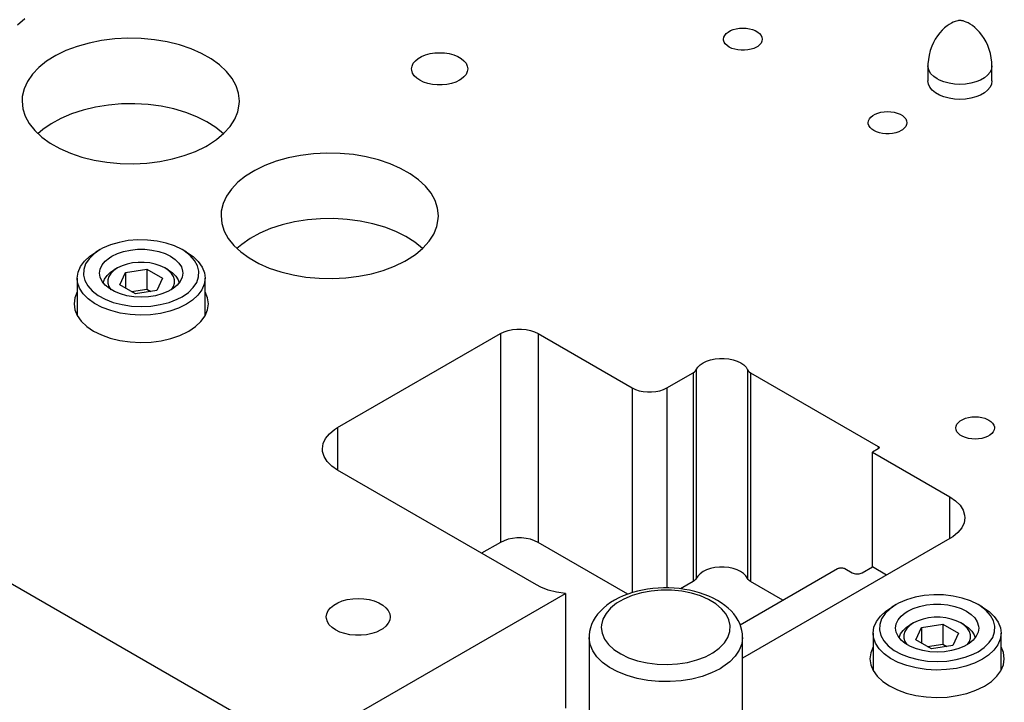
# Model space of a CAD drawing. Header units: inches. Extents: x 3 to 289, y 4 to 291.
# Tile 533 of 634: x 135.69 to 140.5, y 274.11 to 277.45. Entities that reach past the tile are written whole.
import ezdxf

# ---------------------------------------------------------------- set-up
doc = ezdxf.new("R2010")
doc.units = ezdxf.units.IN
doc.header["$LTSCALE"] = 0.5
doc.header["$MEASUREMENT"] = 0
doc.layers.add('STR_INS', color=8, linetype='Continuous')

msp = doc.modelspace()

# ---------------------------------------------------------------- linework, layer by layer
at = {"layer": 'STR_INS', "color": 190, "linetype": 'Continuous'}
for p, q in [((135.6742, 277.4227), (135.711, 277.4537)), ((139.1465, 277.3871), (139.1581, 277.3938)), ((139.1581, 277.3938), (139.1716, 277.3993)), ((139.1716, 277.3993), (139.1865, 277.4033)), ((139.1865, 277.4033), (139.2025, 277.4058)), ((139.2025, 277.4058), (139.2189, 277.4066)), ((139.2189, 277.4066), (139.2353, 277.4058)), ((139.2353, 277.4058), (139.2512, 277.4033)), ((139.2512, 277.4033), (139.2661, 277.3993)), ((139.2661, 277.3993), (139.2796, 277.3938)), ((139.2796, 277.3938), (139.2913, 277.3871)), ((136.0858, 277.3453), (136.0243, 277.3331)), ((136.1496, 277.3531), (136.0858, 277.3453)), ((136.2145, 277.3564), (136.1496, 277.3531)), ((136.2796, 277.355), (136.2145, 277.3564)), ((136.3439, 277.3491), (136.2796, 277.355)), ((136.4065, 277.3386), (136.3439, 277.3491)), ((139.1244, 277.352), (139.1258, 277.3615)), ((139.1247, 277.3473), (139.1244, 277.352)), ((139.1276, 277.3379), (139.1247, 277.3473)), ((139.1258, 277.3615), (139.1301, 277.3707)), ((139.1301, 277.3707), (139.137, 277.3793)), ((139.137, 277.3793), (139.1465, 277.3871)), ((139.2913, 277.3871), (139.3007, 277.3793)), ((139.3007, 277.3793), (139.3077, 277.3707)), ((139.3077, 277.3707), (139.3119, 277.3615)), ((139.3119, 277.3615), (139.3134, 277.352)), ((139.3134, 277.352), (139.3119, 277.3425)), ((135.9111, 277.296), (135.8613, 277.2718)), ((135.9657, 277.3166), (135.9111, 277.296)), ((136.0243, 277.3331), (135.9657, 277.3166)), ((136.4664, 277.3238), (136.4065, 277.3386)), ((136.5227, 277.3049), (136.4664, 277.3238)), ((136.5745, 277.2821), (136.5227, 277.3049)), ((139.1332, 277.329), (139.1276, 277.3379)), ((139.1415, 277.3207), (139.1332, 277.329)), ((139.152, 277.3134), (139.1415, 277.3207)), ((139.1647, 277.3073), (139.152, 277.3134)), ((139.1789, 277.3026), (139.1647, 277.3073)), ((139.1944, 277.2993), (139.1789, 277.3026)), ((139.2106, 277.2977), (139.1944, 277.2993)), ((139.2271, 277.2977), (139.2106, 277.2977)), ((139.2433, 277.2993), (139.2271, 277.2977)), ((139.2588, 277.3026), (139.2433, 277.2993)), ((139.2731, 277.3073), (139.2588, 277.3026)), ((139.2857, 277.3134), (139.2731, 277.3073)), ((139.2913, 277.317), (139.2857, 277.3134)), ((139.3007, 277.3247), (139.2913, 277.317)), ((139.3077, 277.3334), (139.3007, 277.3247)), ((139.3119, 277.3425), (139.3077, 277.3334)), ((135.8613, 277.2718), (135.817, 277.2442)), ((136.6212, 277.2559), (136.5745, 277.2821)), ((136.6619, 277.2265), (136.6212, 277.2559)), ((137.6087, 277.2341), (137.6188, 277.2466)), ((137.6188, 277.2466), (137.6325, 277.2579)), ((137.6325, 277.2579), (137.6494, 277.2677)), ((137.6494, 277.2677), (137.669, 277.2756)), ((137.669, 277.2756), (137.6906, 277.2814)), ((137.6906, 277.2814), (137.7137, 277.285)), ((137.7137, 277.285), (137.7375, 277.2862)), ((137.7375, 277.2862), (137.7613, 277.285)), ((137.7613, 277.285), (137.7843, 277.2814)), ((137.7843, 277.2814), (137.806, 277.2756)), ((137.806, 277.2756), (137.8255, 277.2677)), ((137.8255, 277.2677), (137.8424, 277.2579)), ((137.8424, 277.2579), (137.8561, 277.2466)), ((137.8561, 277.2466), (137.8662, 277.2341)), ((135.7789, 277.2137), (135.7476, 277.1807)), ((135.817, 277.2442), (135.7789, 277.2137)), ((136.6961, 277.1945), (136.6619, 277.2265)), ((137.6005, 277.2071), (137.6026, 277.2208)), ((137.601, 277.2002), (137.6005, 277.2071)), ((137.6051, 277.1866), (137.601, 277.2002)), ((137.6026, 277.2208), (137.6087, 277.2341)), ((137.8662, 277.2341), (137.8724, 277.2208)), ((137.8724, 277.2208), (137.8745, 277.2071)), ((137.8745, 277.2071), (137.8724, 277.1934)), ((135.7476, 277.1807), (135.7234, 277.1458)), ((136.7232, 277.1603), (136.6961, 277.1945)), ((136.7429, 277.1244), (136.7232, 277.1603)), ((137.6133, 277.1737), (137.6051, 277.1866)), ((137.6253, 277.1617), (137.6133, 277.1737)), ((137.6406, 277.1512), (137.6253, 277.1617)), ((137.6589, 277.1423), (137.6406, 277.1512)), ((137.8343, 277.1512), (137.8161, 277.1423)), ((137.8424, 277.1563), (137.8343, 277.1512)), ((137.8561, 277.1675), (137.8424, 277.1563)), ((137.8662, 277.18), (137.8561, 277.1675)), ((137.8724, 277.1934), (137.8662, 277.18)), ((135.7069, 277.1094), (135.6982, 277.0721)), ((135.7234, 277.1458), (135.7069, 277.1094)), ((136.7548, 277.0875), (136.7429, 277.1244)), ((137.6796, 277.1354), (137.6589, 277.1423)), ((137.702, 277.1307), (137.6796, 277.1354)), ((137.7255, 277.1283), (137.702, 277.1307)), ((137.7494, 277.1283), (137.7255, 277.1283)), ((137.7729, 277.1307), (137.7494, 277.1283)), ((137.7954, 277.1354), (137.7729, 277.1307)), ((137.8161, 277.1423), (137.7954, 277.1354)), ((140.1256, 277.1322), (140.1233, 277.1479)), ((140.1327, 277.117), (140.1256, 277.1322)), ((140.1442, 277.1028), (140.1327, 277.117)), ((140.1598, 277.0899), (140.1442, 277.1028)), ((140.4148, 277.1028), (140.3992, 277.0899)), ((140.4264, 277.117), (140.4148, 277.1028)), ((140.4334, 277.1322), (140.4264, 277.117)), ((140.4358, 277.1479), (140.4334, 277.1322)), ((135.6982, 277.0721), (135.6968, 277.0499)), ((136.7588, 277.0499), (136.7548, 277.0875)), ((140.1791, 277.0788), (140.1598, 277.0899)), ((140.2014, 277.0698), (140.1791, 277.0788)), ((140.2261, 277.0631), (140.2014, 277.0698)), ((140.2524, 277.0591), (140.2261, 277.0631)), ((140.2795, 277.0577), (140.2524, 277.0591)), ((140.3067, 277.0591), (140.2795, 277.0577)), ((140.333, 277.0631), (140.3067, 277.0591)), ((140.3576, 277.0698), (140.333, 277.0631)), ((140.38, 277.0788), (140.3576, 277.0698)), ((140.3992, 277.0899), (140.38, 277.0788)), ((135.6968, 277.0499), (135.7008, 277.0124)), ((135.7008, 277.0124), (135.7127, 276.9754)), ((136.0563, 277.02), (135.9961, 277.0057)), ((136.1192, 277.0299), (136.0563, 277.02)), ((136.1836, 277.0354), (136.1192, 277.0299)), ((136.2488, 277.0362), (136.1836, 277.0354)), ((136.3136, 277.0324), (136.2488, 277.0362)), ((136.3771, 277.0241), (136.3136, 277.0324)), ((136.4384, 277.0113), (136.3771, 277.0241)), ((136.4965, 276.9943), (136.4384, 277.0113)), ((136.751, 276.9976), (136.7582, 277.035)), ((136.7582, 277.035), (136.7588, 277.0499)), ((135.7127, 276.9754), (135.7324, 276.9395)), ((135.8869, 276.9649), (135.8396, 276.939)), ((135.9393, 276.9872), (135.8869, 276.9649)), ((135.9961, 277.0057), (135.9393, 276.9872)), ((136.5505, 276.9733), (136.4965, 276.9943)), ((136.5998, 276.9486), (136.5505, 276.9733)), ((136.7133, 276.9257), (136.736, 276.961)), ((136.736, 276.961), (136.751, 276.9976)), ((139.8329, 276.9533), (139.8372, 276.9624)), ((139.8372, 276.9624), (139.8441, 276.9711)), ((139.8441, 276.9711), (139.8536, 276.9788)), ((139.8536, 276.9788), (139.8652, 276.9856)), ((139.8652, 276.9856), (139.8787, 276.991)), ((139.8787, 276.991), (139.8936, 276.995)), ((139.8936, 276.995), (139.9096, 276.9975)), ((139.9096, 276.9975), (139.926, 276.9983)), ((139.926, 276.9983), (139.9424, 276.9975)), ((139.9424, 276.9975), (139.9583, 276.995)), ((139.9583, 276.995), (139.9732, 276.991)), ((139.9732, 276.991), (139.9867, 276.9856)), ((139.9867, 276.9856), (139.9984, 276.9788)), ((139.9984, 276.9788), (140.0078, 276.9711)), ((140.0078, 276.9711), (140.0148, 276.9624)), ((140.0148, 276.9624), (140.019, 276.9533)), ((135.7324, 276.9395), (135.7595, 276.9054)), ((135.7982, 276.91), (135.7749, 276.8899)), ((135.8396, 276.939), (135.7982, 276.91)), ((136.6434, 276.9207), (136.5998, 276.9486)), ((136.6807, 276.8899), (136.6434, 276.9207)), ((136.6833, 276.8923), (136.7133, 276.9257)), ((139.8315, 276.9438), (139.8329, 276.9533)), ((139.8318, 276.939), (139.8315, 276.9438)), ((139.8347, 276.9297), (139.8318, 276.939)), ((139.8403, 276.9207), (139.8347, 276.9297)), ((139.8486, 276.9125), (139.8403, 276.9207)), ((139.8591, 276.9052), (139.8486, 276.9125)), ((140.0078, 276.9165), (139.9984, 276.9087)), ((140.0148, 276.9251), (140.0078, 276.9165)), ((140.019, 276.9343), (140.0148, 276.9251)), ((140.019, 276.9533), (140.0205, 276.9438)), ((140.0205, 276.9438), (140.019, 276.9343)), ((135.7595, 276.9054), (135.7937, 276.8733)), ((135.7937, 276.8733), (135.8345, 276.844)), ((136.6464, 276.8613), (136.6833, 276.8923)), ((139.8718, 276.8991), (139.8591, 276.9052)), ((139.886, 276.8943), (139.8718, 276.8991)), ((139.9015, 276.8911), (139.886, 276.8943)), ((139.9177, 276.8894), (139.9015, 276.8911)), ((139.9342, 276.8894), (139.9177, 276.8894)), ((139.9504, 276.8911), (139.9342, 276.8894)), ((139.9659, 276.8943), (139.9504, 276.8911)), ((139.9802, 276.8991), (139.9659, 276.8943)), ((139.9928, 276.9052), (139.9802, 276.8991)), ((139.9984, 276.9087), (139.9928, 276.9052)), ((135.8345, 276.844), (135.8811, 276.8177)), ((135.8811, 276.8177), (135.933, 276.795)), ((136.5445, 276.8038), (136.5943, 276.8281)), ((136.5943, 276.8281), (136.6033, 276.8331)), ((136.6033, 276.8331), (136.6464, 276.8613)), ((135.933, 276.795), (135.9892, 276.776)), ((135.9892, 276.776), (136.0491, 276.7612)), ((136.3698, 276.7545), (136.4314, 276.7668)), ((136.4314, 276.7668), (136.4899, 276.7833)), ((136.4899, 276.7833), (136.5445, 276.8038)), ((136.9965, 276.7717), (136.938, 276.7552)), ((137.0581, 276.784), (136.9965, 276.7717)), ((137.1218, 276.7918), (137.0581, 276.784)), ((137.1867, 276.7951), (137.1218, 276.7918)), ((137.2518, 276.7937), (137.1867, 276.7951)), ((137.3162, 276.7877), (137.2518, 276.7937)), ((137.3787, 276.7773), (137.3162, 276.7877)), ((137.4386, 276.7625), (137.3787, 276.7773)), ((136.0491, 276.7612), (136.1117, 276.7508)), ((136.1117, 276.7508), (136.176, 276.7448)), ((136.176, 276.7448), (136.2411, 276.7434)), ((136.2411, 276.7434), (136.306, 276.7467)), ((136.306, 276.7467), (136.3698, 276.7545)), ((136.8834, 276.7347), (136.8336, 276.7104)), ((136.938, 276.7552), (136.8834, 276.7347)), ((137.4949, 276.7435), (137.4386, 276.7625)), ((137.5468, 276.7208), (137.4949, 276.7435)), ((137.5934, 276.6945), (137.5468, 276.7208)), ((136.7893, 276.6829), (136.7512, 276.6524)), ((136.8336, 276.7104), (136.7893, 276.6829)), ((137.6341, 276.6652), (137.5934, 276.6945)), ((136.7512, 276.6524), (136.7198, 276.6194)), ((137.6683, 276.6331), (137.6341, 276.6652)), ((137.6955, 276.599), (137.6683, 276.6331)), ((136.6957, 276.5845), (136.6792, 276.5481)), ((136.7198, 276.6194), (136.6957, 276.5845)), ((137.7151, 276.5631), (137.6955, 276.599)), ((137.0392, 273.885), (132.39, 276.5692)), ((136.6792, 276.5481), (136.6705, 276.5108)), ((137.7271, 276.5261), (137.7151, 276.5631)), ((137.7311, 276.4886), (137.7271, 276.5261)), ((136.6705, 276.5108), (136.6691, 276.4886)), ((136.6691, 276.4886), (136.6731, 276.451)), ((137.7304, 276.4736), (137.7311, 276.4886)), ((136.6731, 276.451), (136.685, 276.4141)), ((136.9684, 276.4444), (136.9116, 276.4259)), ((137.0286, 276.4587), (136.9684, 276.4444)), ((137.0914, 276.4686), (137.0286, 276.4587)), ((137.1559, 276.474), (137.0914, 276.4686)), ((137.221, 276.4748), (137.1559, 276.474)), ((137.2858, 276.4711), (137.221, 276.4748)), ((137.3494, 276.4627), (137.2858, 276.4711)), ((137.4107, 276.4499), (137.3494, 276.4627)), ((137.4688, 276.4329), (137.4107, 276.4499)), ((137.5228, 276.412), (137.4688, 276.4329)), ((137.7082, 276.3996), (137.7233, 276.4362)), ((137.7233, 276.4362), (137.7304, 276.4736)), ((136.685, 276.4141), (136.7047, 276.3782)), ((136.8592, 276.4036), (136.8119, 276.3777)), ((136.9116, 276.4259), (136.8592, 276.4036)), ((137.572, 276.3873), (137.5228, 276.412)), ((137.6156, 276.3594), (137.572, 276.3873)), ((137.6855, 276.3644), (137.7082, 276.3996)), ((136.7047, 276.3782), (136.7318, 276.344)), ((136.7318, 276.344), (136.766, 276.312)), ((136.7704, 276.3487), (136.7472, 276.3286)), ((136.8119, 276.3777), (136.7704, 276.3487)), ((137.653, 276.3286), (137.6156, 276.3594)), ((137.6556, 276.331), (137.6855, 276.3644)), ((136.766, 276.312), (136.8067, 276.2826)), ((137.5755, 276.2718), (137.6187, 276.3)), ((137.6187, 276.3), (137.6556, 276.331)), ((136.8067, 276.2826), (136.8534, 276.2564)), ((136.8534, 276.2564), (136.9052, 276.2336)), ((137.4621, 276.222), (137.5167, 276.2425)), ((137.5167, 276.2425), (137.5665, 276.2667)), ((137.5665, 276.2667), (137.5755, 276.2718)), ((136.9052, 276.2336), (136.9615, 276.2147)), ((136.9615, 276.2147), (137.0214, 276.1999)), ((137.0214, 276.1999), (137.084, 276.1894)), ((137.084, 276.1894), (137.1483, 276.1835)), ((137.2783, 276.1854), (137.342, 276.1932)), ((137.342, 276.1932), (137.4036, 276.2054)), ((137.4036, 276.2054), (137.4621, 276.222)), ((137.1483, 276.1835), (137.2134, 276.1821)), ((137.2134, 276.1821), (137.2783, 276.1854)), ((135.9666, 276.1167), (135.9548, 276.0879)), ((136.6032, 276.0884), (136.5916, 276.1167)), ((135.9548, 276.0879), (135.9509, 276.0589)), ((135.9509, 276.0589), (135.9549, 276.0294)), ((136.603, 276.0286), (136.6072, 276.0581)), ((136.6072, 276.0589), (136.6032, 276.0884)), ((136.6072, 276.0581), (136.6072, 276.0589)), ((135.9549, 276.0294), (135.9668, 276.0007)), ((135.9668, 276.0007), (135.9863, 275.9734)), ((136.5712, 275.9726), (136.5909, 275.9999)), ((136.5909, 275.9999), (136.603, 276.0286)), ((135.9863, 275.9734), (136.0129, 275.9481)), ((136.0129, 275.9481), (136.046, 275.9256)), ((136.5444, 275.9474), (136.5712, 275.9726)), ((136.046, 275.9256), (136.0848, 275.9062)), ((136.0848, 275.9062), (136.1283, 275.8907)), ((136.4246, 275.8891), (136.4686, 275.9043)), ((136.4686, 275.9043), (136.5079, 275.9232)), ((136.5079, 275.9232), (136.5111, 275.925)), ((136.5111, 275.925), (136.5444, 275.9474)), ((137.239, 275.4537), (138.0345, 275.913)), ((138.0345, 275.913), (138.0518, 275.9214)), ((138.0518, 275.9214), (138.0714, 275.9279)), ((138.0714, 275.9279), (138.0927, 275.9324)), ((138.0927, 275.9324), (138.1151, 275.9347)), ((138.1151, 275.9347), (138.1377, 275.9347)), ((138.1377, 275.9347), (138.16, 275.9324)), ((138.16, 275.9324), (138.1813, 275.9279)), ((138.1813, 275.9279), (138.2009, 275.9214)), ((138.2009, 275.9214), (138.2183, 275.913)), ((138.2183, 275.913), (138.6779, 275.6476)), ((136.1283, 275.8907), (136.1754, 275.8792)), ((136.1754, 275.8792), (136.2251, 275.872)), ((136.2251, 275.872), (136.2761, 275.8695)), ((136.2761, 275.8695), (136.3272, 275.8715)), ((136.3272, 275.8715), (136.3771, 275.8781)), ((136.3771, 275.8781), (136.4246, 275.8891)), ((138.9986, 275.7488), (139.0099, 275.7601)), ((139.0099, 275.7601), (139.0245, 275.7701)), ((139.0245, 275.7701), (139.0419, 275.7785)), ((139.0419, 275.7785), (139.0615, 275.7851)), ((139.0615, 275.7851), (139.0828, 275.7895)), ((139.0828, 275.7895), (139.1052, 275.7918)), ((139.1052, 275.7918), (139.1278, 275.7918)), ((139.1278, 275.7918), (139.1501, 275.7895)), ((139.1501, 275.7895), (139.1714, 275.785)), ((139.1714, 275.785), (139.191, 275.7784)), ((139.191, 275.7784), (139.2084, 275.77)), ((139.2084, 275.77), (139.2229, 275.76)), ((139.2229, 275.76), (139.2342, 275.7486)), ((138.8476, 275.6476), (138.9759, 275.7217)), ((138.9759, 275.7217), (138.9824, 275.7261)), ((138.9824, 275.7261), (138.9874, 275.7311)), ((138.9874, 275.7311), (138.9908, 275.7365)), ((138.9908, 275.7365), (138.9986, 275.7488)), ((139.2342, 275.7486), (139.2419, 275.7365)), ((139.2419, 275.7365), (139.2453, 275.7311)), ((139.2453, 275.7311), (139.2503, 275.7261)), ((139.2503, 275.7261), (139.2567, 275.7217)), ((139.2567, 275.7217), (139.88, 275.3618)), ((138.6779, 275.6476), (138.694, 275.6398)), ((138.694, 275.6398), (138.7121, 275.6338)), ((138.7121, 275.6338), (138.7317, 275.6297)), ((138.7317, 275.6297), (138.7523, 275.6276)), ((138.7523, 275.6276), (138.7732, 275.6276)), ((138.7732, 275.6276), (138.7938, 275.6297)), ((138.7938, 275.6297), (138.8135, 275.6338)), ((138.8135, 275.6338), (138.8316, 275.6398)), ((138.8316, 275.6398), (138.8476, 275.6476)), ((140.2607, 275.4611), (140.265, 275.4703)), ((140.265, 275.4703), (140.2719, 275.4789)), ((140.2719, 275.4789), (140.2814, 275.4867)), ((140.2814, 275.4867), (140.293, 275.4934)), ((140.293, 275.4934), (140.3065, 275.4989)), ((140.3065, 275.4989), (140.3214, 275.5029)), ((140.3214, 275.5029), (140.3374, 275.5054)), ((140.3374, 275.5054), (140.3538, 275.5062)), ((140.3538, 275.5062), (140.3702, 275.5054)), ((140.3702, 275.5054), (140.3861, 275.5029)), ((140.3861, 275.5029), (140.401, 275.4989)), ((140.401, 275.4989), (140.4145, 275.4934)), ((140.4145, 275.4934), (140.4206, 275.4902)), ((140.4206, 275.4902), (140.4312, 275.4829)), ((140.4312, 275.4829), (140.4394, 275.4747)), ((140.4394, 275.4747), (140.4451, 275.4658)), ((137.1797, 275.3999), (137.1984, 275.4232)), ((137.1984, 275.4232), (137.2239, 275.4442)), ((137.2239, 275.4442), (137.239, 275.4537)), ((140.2593, 275.4516), (140.2607, 275.4611)), ((140.2607, 275.4422), (140.2593, 275.4516)), ((140.265, 275.433), (140.2607, 275.4422)), ((140.2719, 275.4244), (140.265, 275.433)), ((140.2814, 275.4166), (140.2719, 275.4244)), ((140.4356, 275.4244), (140.4262, 275.4166)), ((140.4426, 275.433), (140.4356, 275.4244)), ((140.4468, 275.4422), (140.4426, 275.433)), ((140.4451, 275.4658), (140.4479, 275.4564)), ((140.4483, 275.4516), (140.4468, 275.4422)), ((140.4479, 275.4564), (140.4483, 275.4516)), ((137.1643, 275.3496), (137.1682, 275.3751)), ((137.1682, 275.3751), (137.1797, 275.3999)), ((140.293, 275.4098), (140.2814, 275.4166)), ((140.3065, 275.4044), (140.293, 275.4098)), ((140.3214, 275.4004), (140.3065, 275.4044)), ((140.3374, 275.3979), (140.3214, 275.4004)), ((140.3538, 275.3971), (140.3374, 275.3979)), ((140.3702, 275.3979), (140.3538, 275.3971)), ((140.3861, 275.4004), (140.3702, 275.3979)), ((140.401, 275.4044), (140.3861, 275.4004)), ((140.4145, 275.4098), (140.401, 275.4044)), ((140.4262, 275.4166), (140.4145, 275.4098)), ((137.1652, 275.3368), (137.1643, 275.3496)), ((137.173, 275.3115), (137.1652, 275.3368)), ((139.88, 275.3496), (139.8517, 275.3333)), ((139.8517, 275.3333), (140.23, 275.1148)), ((139.8517, 274.7723), (139.8517, 275.3333)), ((139.88, 275.3618), (139.8817, 275.3607)), ((139.8809, 275.3501), (139.88, 275.3496)), ((139.8824, 275.3514), (139.8809, 275.3501)), ((139.8817, 275.3607), (139.883, 275.3594)), ((139.8835, 275.3527), (139.8824, 275.3514)), ((139.883, 275.3594), (139.8839, 275.3579)), ((139.8842, 275.3542), (139.8835, 275.3527)), ((139.8839, 275.3579), (139.8843, 275.3565)), ((139.8844, 275.3557), (139.8842, 275.3542)), ((139.8843, 275.3565), (139.8844, 275.3557)), ((137.1882, 275.2874), (137.173, 275.3115)), ((137.2104, 275.2651), (137.1882, 275.2874)), ((137.239, 275.2455), (137.2104, 275.2651)), ((138.2112, 274.6841), (137.239, 275.2455)), ((140.23, 275.1148), (140.258, 275.0956)), ((140.258, 275.0956), (140.2798, 275.0738)), ((140.2798, 275.0738), (140.2947, 275.0501)), ((140.2947, 275.0501), (140.3023, 275.0254)), ((140.2995, 274.9877), (140.2882, 274.9634)), ((140.3032, 275.0128), (140.2995, 274.9877)), ((140.3023, 275.0254), (140.3032, 275.0128)), ((140.2698, 274.9406), (140.2448, 274.92)), ((140.2882, 274.9634), (140.2698, 274.9406)), ((138.0345, 274.8923), (137.9425, 274.8393)), ((138.0518, 274.9007), (138.0345, 274.8923)), ((138.0714, 274.9073), (138.0518, 274.9007)), ((138.0927, 274.9118), (138.0714, 274.9073)), ((138.1151, 274.914), (138.0927, 274.9118)), ((138.1377, 274.914), (138.1151, 274.914)), ((138.16, 274.9118), (138.1377, 274.914)), ((138.1813, 274.9073), (138.16, 274.9118)), ((138.2009, 274.9007), (138.1813, 274.9073)), ((138.2183, 274.8923), (138.2009, 274.9007)), ((138.6567, 274.6392), (138.2183, 274.8923)), ((140.23, 274.9107), (139.2173, 274.326)), ((140.2448, 274.92), (140.23, 274.9107)), ((139.0243, 274.7494), (139.0097, 274.7393)), ((139.0416, 274.7578), (139.0243, 274.7494)), ((139.0612, 274.7644), (139.0416, 274.7578)), ((139.0825, 274.7688), (139.0612, 274.7644)), ((139.1048, 274.7711), (139.0825, 274.7688)), ((139.1275, 274.7712), (139.1048, 274.7711)), ((139.1498, 274.7689), (139.1275, 274.7712)), ((139.1711, 274.7644), (139.1498, 274.7689)), ((139.1908, 274.7579), (139.1711, 274.7644)), ((139.2081, 274.7495), (139.1908, 274.7579)), ((139.2056, 274.4891), (139.682, 274.7642)), ((139.2227, 274.7395), (139.2081, 274.7495)), ((139.682, 274.7642), (139.6854, 274.7658)), ((139.6854, 274.7658), (139.6891, 274.767)), ((139.6891, 274.767), (139.6932, 274.7679)), ((139.6932, 274.7679), (139.6975, 274.7683)), ((139.6975, 274.7683), (139.7019, 274.7683)), ((139.7019, 274.7683), (139.7062, 274.7679)), ((139.7062, 274.7679), (139.7103, 274.767)), ((139.7103, 274.767), (139.714, 274.7658)), ((139.714, 274.7658), (139.7174, 274.7642)), ((139.7174, 274.7642), (139.7527, 274.7437)), ((139.8022, 274.7437), (139.8517, 274.7723)), ((139.921, 274.7323), (139.8517, 274.7723)), ((138.9759, 274.7011), (138.9142, 274.6654)), ((138.9823, 274.7055), (138.9759, 274.7011)), ((138.9874, 274.7105), (138.9823, 274.7055)), ((138.9908, 274.7159), (138.9874, 274.7105)), ((138.9984, 274.728), (138.9908, 274.7159)), ((139.0097, 274.7393), (138.9984, 274.728)), ((139.2341, 274.7282), (139.2227, 274.7395)), ((139.2419, 274.7159), (139.2341, 274.7282)), ((139.2453, 274.7105), (139.2419, 274.7159)), ((139.2503, 274.7055), (139.2453, 274.7105)), ((139.2567, 274.7011), (139.2503, 274.7055)), ((139.4147, 274.6098), (139.2567, 274.7011)), ((139.7527, 274.7437), (139.7574, 274.7415)), ((139.7574, 274.7415), (139.7627, 274.7397)), ((139.7627, 274.7397), (139.7684, 274.7385)), ((139.7684, 274.7385), (139.7744, 274.7379)), ((139.7744, 274.7379), (139.7805, 274.7379)), ((139.7805, 274.7379), (139.7865, 274.7385)), ((139.7865, 274.7385), (139.7923, 274.7397)), ((139.7923, 274.7397), (139.7976, 274.7415)), ((139.7976, 274.7415), (139.8022, 274.7437)), ((138.2312, 274.6738), (138.2112, 274.6841)), ((138.268, 274.6594), (138.2312, 274.6738)), ((138.3087, 274.649), (138.268, 274.6594)), ((138.3518, 274.6428), (138.3087, 274.649)), ((137.0392, 273.885), (138.3518, 274.6428)), ((137.2393, 274.5971), (137.2616, 274.6061)), ((137.2616, 274.6061), (137.2863, 274.6128)), ((137.2863, 274.6128), (137.3126, 274.6168)), ((137.3126, 274.6168), (137.3397, 274.6182)), ((137.3397, 274.6182), (137.3669, 274.6168)), ((137.3669, 274.6168), (137.3932, 274.6128)), ((137.3932, 274.6128), (137.4179, 274.6061)), ((137.4179, 274.6061), (137.4402, 274.5971)), ((138.3518, 274.6428), (138.3518, 274.0819)), ((137.1859, 274.5437), (137.1929, 274.5588)), ((137.1929, 274.5588), (137.2044, 274.5731)), ((137.2044, 274.5731), (137.22, 274.586)), ((137.22, 274.586), (137.2393, 274.5971)), ((137.4402, 274.5971), (137.4594, 274.586)), ((137.4594, 274.586), (137.475, 274.5731)), ((137.475, 274.5731), (137.4866, 274.5588)), ((137.4866, 274.5588), (137.4936, 274.5437)), ((137.1835, 274.528), (137.1859, 274.5437)), ((137.1841, 274.5201), (137.1835, 274.528)), ((137.1888, 274.5046), (137.1841, 274.5201)), ((137.1981, 274.4899), (137.1888, 274.5046)), ((137.4936, 274.5123), (137.4866, 274.4971)), ((137.4936, 274.5437), (137.496, 274.528)), ((137.496, 274.528), (137.4936, 274.5123)), ((137.2117, 274.4762), (137.1981, 274.4899)), ((137.2292, 274.4642), (137.2117, 274.4762)), ((137.2501, 274.4541), (137.2292, 274.4642)), ((137.4502, 274.4642), (137.4293, 274.4541)), ((137.4594, 274.47), (137.4502, 274.4642)), ((137.475, 274.4829), (137.4594, 274.47)), ((137.4866, 274.4971), (137.475, 274.4829)), ((137.2737, 274.4462), (137.2501, 274.4541)), ((137.2993, 274.4409), (137.2737, 274.4462)), ((137.3261, 274.4381), (137.2993, 274.4409)), ((137.3533, 274.4381), (137.3261, 274.4381)), ((137.3802, 274.4409), (137.3533, 274.4381)), ((137.4058, 274.4462), (137.3802, 274.4409)), ((137.4293, 274.4541), (137.4058, 274.4462)), ((139.8557, 274.3816), (139.8439, 274.3529)), ((140.4923, 274.3533), (140.4807, 274.3816)), ((139.8439, 274.3529), (139.84, 274.3239)), ((139.84, 274.3239), (139.844, 274.2944)), ((140.4921, 274.2936), (140.4963, 274.323)), ((140.4963, 274.3239), (140.4923, 274.3533)), ((140.4963, 274.323), (140.4963, 274.3239)), ((139.844, 274.2944), (139.8559, 274.2657)), ((139.8559, 274.2657), (139.8754, 274.2383)), ((140.4602, 274.2376), (140.4799, 274.2648)), ((140.4799, 274.2648), (140.4921, 274.2936)), ((139.8754, 274.2383), (139.902, 274.2131)), ((140.4334, 274.2124), (140.4602, 274.2376)), ((139.902, 274.2131), (139.9351, 274.1905)), ((139.9351, 274.1905), (139.9739, 274.1712)), ((139.9739, 274.1712), (140.0174, 274.1556)), ((140.3137, 274.1541), (140.3577, 274.1692)), ((140.3577, 274.1692), (140.397, 274.1881)), ((140.397, 274.1881), (140.4002, 274.1899)), ((140.4002, 274.1899), (140.4334, 274.2124)), ((140.0174, 274.1556), (140.0645, 274.1441)), ((140.0645, 274.1441), (140.1142, 274.137)), ((140.1142, 274.137), (140.1652, 274.1344)), ((140.1652, 274.1344), (140.2163, 274.1365)), ((140.2163, 274.1365), (140.2662, 274.1431)), ((140.2662, 274.1431), (140.3137, 274.1541))]:
    msp.add_line(p, q, dxfattribs=at)
at = {"layer": 'STR_INS', "color": 9, "linetype": 'Continuous'}
for p, q in [((140.2628, 277.4409), (140.2554, 277.4385)), ((140.2698, 277.4426), (140.2628, 277.4409)), ((140.2726, 277.4431), (140.2698, 277.4426)), ((140.2743, 277.4434), (140.2726, 277.4431)), ((140.2753, 277.4435), (140.2743, 277.4434)), ((140.2761, 277.4435), (140.2753, 277.4435)), ((140.2768, 277.4436), (140.2761, 277.4435)), ((140.2773, 277.4436), (140.2768, 277.4436)), ((140.2778, 277.4436), (140.2773, 277.4436)), ((140.2782, 277.4436), (140.2778, 277.4436)), ((140.2786, 277.4437), (140.2782, 277.4436)), ((140.279, 277.4437), (140.2786, 277.4437)), ((140.2794, 277.4437), (140.279, 277.4437)), ((140.2798, 277.4437), (140.2794, 277.4437)), ((140.2802, 277.4437), (140.2798, 277.4437)), ((140.2805, 277.4437), (140.2802, 277.4437)), ((140.281, 277.4436), (140.2805, 277.4437)), ((140.2814, 277.4436), (140.281, 277.4436)), ((140.2819, 277.4436), (140.2814, 277.4436)), ((140.2825, 277.4436), (140.2819, 277.4436)), ((140.2833, 277.4435), (140.2825, 277.4436)), ((140.2843, 277.4434), (140.2833, 277.4435)), ((140.2863, 277.4432), (140.2843, 277.4434)), ((140.2894, 277.4426), (140.2863, 277.4432)), ((140.2955, 277.4412), (140.2894, 277.4426)), ((140.3025, 277.4389), (140.2955, 277.4412)), ((140.3104, 277.4358), (140.3025, 277.4389)), ((140.1927, 277.3961), (140.181, 277.3832)), ((140.2046, 277.4073), (140.1927, 277.3961)), ((140.2163, 277.4167), (140.2046, 277.4073)), ((140.2274, 277.4244), (140.2163, 277.4167)), ((140.2377, 277.4304), (140.2274, 277.4244)), ((140.247, 277.4351), (140.2377, 277.4304)), ((140.2554, 277.4385), (140.247, 277.4351)), ((140.3195, 277.4314), (140.3104, 277.4358)), ((140.3296, 277.4257), (140.3195, 277.4314)), ((140.3406, 277.4183), (140.3296, 277.4257)), ((140.3521, 277.4093), (140.3406, 277.4183)), ((140.3639, 277.3985), (140.3521, 277.4093)), ((140.3757, 277.3859), (140.3639, 277.3985)), ((140.1592, 277.3527), (140.1498, 277.3355)), ((140.1697, 277.3687), (140.1592, 277.3527)), ((140.181, 277.3832), (140.1697, 277.3687)), ((140.3871, 277.3717), (140.3757, 277.3859)), ((140.3978, 277.356), (140.3871, 277.3717)), ((140.4075, 277.339), (140.3978, 277.356)), ((140.1343, 277.2963), (140.1288, 277.2747)), ((140.1417, 277.3173), (140.1343, 277.2963)), ((140.1498, 277.3355), (140.1417, 277.3173)), ((140.4159, 277.3208), (140.4075, 277.339)), ((140.4231, 277.3016), (140.4159, 277.3208)), ((140.4287, 277.2816), (140.4231, 277.3016)), ((140.1252, 277.2529), (140.1234, 277.2309)), ((140.1288, 277.2747), (140.1252, 277.2529)), ((140.4328, 277.2608), (140.4287, 277.2816)), ((140.4351, 277.2394), (140.4328, 277.2608)), ((140.1234, 277.2309), (140.1233, 277.2214)), ((140.1233, 277.2214), (140.1233, 277.1479)), ((140.4358, 277.2214), (140.4351, 277.2394)), ((140.4358, 277.1479), (140.4358, 277.2214)), ((136.1287, 276.3464), (136.0908, 276.3299)), ((136.1709, 276.359), (136.1287, 276.3464)), ((136.2162, 276.3673), (136.1709, 276.359)), ((136.2632, 276.3712), (136.2162, 276.3673)), ((136.3107, 276.3704), (136.2632, 276.3712)), ((136.3573, 276.3651), (136.3107, 276.3704)), ((136.4016, 276.3553), (136.3573, 276.3651)), ((136.4425, 276.3413), (136.4016, 276.3553)), ((136.4788, 276.3237), (136.4425, 276.3413)), ((136.0019, 276.2672), (136.0284, 276.2916)), ((136.0487, 276.3027), (136.0245, 276.2791)), ((136.0284, 276.2916), (136.0581, 276.3114)), ((136.0793, 276.3237), (136.0487, 276.3027)), ((136.0793, 276.3237), (136.0581, 276.3114)), ((136.0908, 276.3299), (136.0793, 276.3237)), ((136.1235, 276.2837), (136.1354, 276.2913)), ((136.1354, 276.2913), (136.1626, 276.3044)), ((136.1626, 276.3044), (136.1932, 276.3146)), ((136.1932, 276.3146), (136.2265, 276.3216)), ((136.2265, 276.3216), (136.2614, 276.3252)), ((136.2614, 276.3252), (136.2968, 276.3252)), ((136.2968, 276.3252), (136.3316, 276.3216)), ((136.3316, 276.3216), (136.3649, 276.3146)), ((136.3649, 276.3146), (136.3956, 276.3044)), ((136.3956, 276.3044), (136.4227, 276.2913)), ((136.4227, 276.2913), (136.4455, 276.2756)), ((136.5, 276.3114), (136.4788, 276.3237)), ((136.4897, 276.317), (136.4788, 276.3237)), ((136.5182, 276.2951), (136.4897, 276.317)), ((136.5, 276.3114), (136.5324, 276.2894)), ((136.54, 276.2708), (136.5182, 276.2951)), ((136.5324, 276.2894), (136.5583, 276.2648)), ((135.9706, 276.2126), (135.9824, 276.2406)), ((135.9824, 276.2406), (136.0019, 276.2672)), ((136.0076, 276.2535), (135.9983, 276.2266)), ((136.0245, 276.2791), (136.0076, 276.2535)), ((136.079, 276.2287), (136.0882, 276.2484)), ((136.0882, 276.2484), (136.1032, 276.267)), ((136.1032, 276.267), (136.1235, 276.2837)), ((136.4455, 276.2756), (136.4632, 276.2579)), ((136.4632, 276.2579), (136.4753, 276.2387)), ((136.4753, 276.2387), (136.4814, 276.2185)), ((136.5545, 276.2447), (136.54, 276.2708)), ((136.5611, 276.2175), (136.5545, 276.2447)), ((136.5583, 276.2648), (136.5771, 276.2381)), ((136.5771, 276.2381), (136.5883, 276.2099)), ((135.9666, 276.1838), (135.9706, 276.2126)), ((135.9983, 276.2266), (135.997, 276.1992)), ((135.997, 276.1992), (136.0037, 276.172)), ((136.0759, 276.2083), (136.079, 276.2287)), ((136.079, 276.188), (136.0759, 276.2083)), ((136.4822, 276.2083), (136.4791, 276.188)), ((136.4814, 276.2185), (136.4822, 276.2083)), ((136.5505, 276.1632), (136.5598, 276.1901)), ((136.5598, 276.1901), (136.5611, 276.2175)), ((136.5883, 276.2099), (136.5916, 276.1838)), ((135.9666, 276.1838), (135.9666, 276.0011)), ((135.9687, 276.163), (135.9666, 276.1838)), ((135.9784, 276.1347), (135.9687, 276.163)), ((136.0037, 276.172), (136.0181, 276.1459)), ((136.0181, 276.1459), (136.0399, 276.1215)), ((136.0882, 276.1682), (136.079, 276.188)), ((136.1032, 276.1497), (136.0882, 276.1682)), ((136.1235, 276.1329), (136.1032, 276.1497)), ((136.455, 276.1497), (136.4347, 276.1329)), ((136.4699, 276.1682), (136.455, 276.1497)), ((136.4791, 276.188), (136.4699, 276.1682)), ((136.5336, 276.1376), (136.5505, 276.1632)), ((136.5876, 276.1551), (136.5757, 276.1271)), ((136.5916, 276.1838), (136.5876, 276.1551)), ((136.5916, 276.0011), (136.5916, 276.1838)), ((135.9958, 276.1077), (135.9784, 276.1347)), ((136.0204, 276.0826), (135.9958, 276.1077)), ((136.0399, 276.1215), (136.0685, 276.0996)), ((136.0685, 276.0996), (136.103, 276.0808)), ((136.1485, 276.1185), (136.1235, 276.1329)), ((136.1775, 276.1068), (136.1485, 276.1185)), ((136.2096, 276.0981), (136.1775, 276.1068)), ((136.2438, 276.0928), (136.2096, 276.0981)), ((136.2791, 276.0911), (136.2438, 276.0928)), ((136.3143, 276.0928), (136.2791, 276.0911)), ((136.3485, 276.0981), (136.3143, 276.0928)), ((136.3806, 276.1068), (136.3485, 276.0981)), ((136.4096, 276.1185), (136.3806, 276.1068)), ((136.4347, 276.1329), (136.4096, 276.1185)), ((136.4553, 276.0809), (136.4788, 276.093)), ((136.4788, 276.093), (136.5095, 276.114)), ((136.5095, 276.114), (136.5336, 276.1376)), ((136.5562, 276.1005), (136.5297, 276.0761)), ((136.5757, 276.1271), (136.5562, 276.1005)), ((136.0516, 276.0601), (136.0204, 276.0826)), ((136.0887, 276.0407), (136.0516, 276.0601)), ((136.103, 276.0808), (136.1425, 276.0655)), ((136.1425, 276.0655), (136.1859, 276.0544)), ((136.1859, 276.0544), (136.2319, 276.0475)), ((136.2319, 276.0475), (136.2792, 276.0452)), ((136.2792, 276.0452), (136.3265, 276.0475)), ((136.3265, 276.0475), (136.3725, 276.0544)), ((136.3725, 276.0544), (136.4159, 276.0656)), ((136.4159, 276.0656), (136.4553, 276.0809)), ((136.5, 276.0563), (136.462, 276.0376)), ((136.5297, 276.0761), (136.5, 276.0563)), ((136.1306, 276.0251), (136.0887, 276.0407)), ((136.1764, 276.0134), (136.1306, 276.0251)), ((136.2247, 276.0062), (136.1764, 276.0134)), ((136.2744, 276.0034), (136.2247, 276.0062)), ((136.3243, 276.0053), (136.2744, 276.0034)), ((136.373, 276.0118), (136.3243, 276.0053)), ((136.4193, 276.0226), (136.373, 276.0118)), ((136.462, 276.0376), (136.4193, 276.0226)), ((138.7038, 274.6534), (138.6798, 274.6468)), ((138.7284, 274.6588), (138.7038, 274.6534)), ((138.7535, 274.6632), (138.7284, 274.6588)), ((138.779, 274.6665), (138.7535, 274.6632)), ((138.8047, 274.6687), (138.779, 274.6665)), ((138.8306, 274.6697), (138.8047, 274.6687)), ((138.8566, 274.6697), (138.8306, 274.6697)), ((138.8825, 274.6685), (138.8566, 274.6697)), ((138.9083, 274.6662), (138.8825, 274.6685)), ((138.9337, 274.6628), (138.9083, 274.6662)), ((138.9588, 274.6583), (138.9337, 274.6628)), ((138.9834, 274.6528), (138.9588, 274.6583)), ((139.0073, 274.6461), (138.9834, 274.6528)), ((138.5919, 274.6099), (138.5725, 274.598)), ((138.6125, 274.6207), (138.5919, 274.6099)), ((138.634, 274.6305), (138.6125, 274.6207)), ((138.6565, 274.6392), (138.634, 274.6305)), ((138.6798, 274.6468), (138.6565, 274.6392)), ((139.0305, 274.6383), (139.0073, 274.6461)), ((139.0528, 274.6295), (139.0305, 274.6383)), ((139.0742, 274.6197), (139.0528, 274.6295)), ((139.0944, 274.6089), (139.0742, 274.6197)), ((139.1135, 274.5971), (139.0944, 274.6089)), ((140.0178, 274.6114), (139.9799, 274.5949)), ((140.06, 274.624), (140.0178, 274.6114)), ((140.1052, 274.6323), (140.06, 274.624)), ((140.1523, 274.6361), (140.1052, 274.6323)), ((140.1998, 274.6354), (140.1523, 274.6361)), ((140.2463, 274.63), (140.1998, 274.6354)), ((140.2907, 274.6202), (140.2463, 274.63)), ((140.3316, 274.6063), (140.2907, 274.6202)), ((140.3679, 274.5886), (140.3316, 274.6063)), ((138.5226, 274.5567), (138.5092, 274.5413)), ((138.5378, 274.5714), (138.5226, 274.5567)), ((138.5544, 274.5852), (138.5378, 274.5714)), ((138.5725, 274.598), (138.5544, 274.5852)), ((139.1311, 274.5845), (139.1135, 274.5971)), ((139.1472, 274.5711), (139.1311, 274.5845)), ((139.1618, 274.557), (139.1472, 274.5711)), ((139.1747, 274.5423), (139.1618, 274.557)), ((139.891, 274.5321), (139.9175, 274.5566)), ((139.9378, 274.5677), (139.9136, 274.544)), ((139.9175, 274.5566), (139.9472, 274.5764)), ((139.9684, 274.5886), (139.9378, 274.5677)), ((139.9684, 274.5886), (139.9472, 274.5764)), ((139.9799, 274.5949), (139.9684, 274.5886)), ((140.0126, 274.5487), (140.0245, 274.5562)), ((140.0245, 274.5562), (140.0516, 274.5694)), ((140.0516, 274.5694), (140.0823, 274.5796)), ((140.0823, 274.5796), (140.1156, 274.5866)), ((140.1156, 274.5866), (140.1505, 274.5901)), ((140.1505, 274.5901), (140.1859, 274.5901)), ((140.1859, 274.5901), (140.2207, 274.5866)), ((140.2207, 274.5866), (140.254, 274.5796)), ((140.254, 274.5796), (140.2847, 274.5694)), ((140.2847, 274.5694), (140.3118, 274.5562)), ((140.3118, 274.5562), (140.3345, 274.5406)), ((140.3891, 274.5764), (140.3679, 274.5886)), ((140.3787, 274.582), (140.3679, 274.5886)), ((140.4073, 274.5601), (140.3787, 274.582)), ((140.3891, 274.5764), (140.4215, 274.5544)), ((140.4291, 274.5357), (140.4073, 274.5601)), ((140.4215, 274.5544), (140.4474, 274.5297)), ((138.4877, 274.5086), (138.4799, 274.4916)), ((138.4975, 274.5252), (138.4877, 274.5086)), ((138.5092, 274.5413), (138.4975, 274.5252)), ((139.1859, 274.527), (139.1747, 274.5423)), ((139.1955, 274.5113), (139.1859, 274.527)), ((139.2033, 274.4952), (139.1955, 274.5113)), ((139.8596, 274.4775), (139.8715, 274.5056)), ((139.8715, 274.5056), (139.891, 274.5321)), ((139.8967, 274.5184), (139.8874, 274.4915)), ((139.9136, 274.544), (139.8967, 274.5184)), ((139.9681, 274.4937), (139.9773, 274.5134)), ((139.9773, 274.5134), (139.9922, 274.5319)), ((139.9922, 274.5319), (140.0126, 274.5487)), ((140.3345, 274.5406), (140.3522, 274.5229)), ((140.3522, 274.5229), (140.3644, 274.5036)), ((140.4436, 274.5096), (140.4291, 274.5357)), ((140.4502, 274.4825), (140.4436, 274.5096)), ((140.4474, 274.5297), (140.4662, 274.503)), ((138.4699, 274.457), (138.4677, 274.4396)), ((138.4739, 274.4744), (138.4699, 274.457)), ((138.4799, 274.4916), (138.4739, 274.4744)), ((139.2094, 274.4788), (139.2033, 274.4952)), ((139.2138, 274.462), (139.2094, 274.4788)), ((139.2165, 274.4449), (139.2138, 274.462)), ((139.8557, 274.4488), (139.8596, 274.4775)), ((139.8874, 274.4915), (139.8861, 274.4641)), ((139.8861, 274.4641), (139.8928, 274.437)), ((139.965, 274.4733), (139.9681, 274.4937)), ((139.9681, 274.4529), (139.965, 274.4733)), ((140.3644, 274.5036), (140.3705, 274.4835)), ((140.3713, 274.4733), (140.3682, 274.4529)), ((140.3705, 274.4835), (140.3713, 274.4733)), ((140.4489, 274.455), (140.4502, 274.4825)), ((140.4662, 274.503), (140.4774, 274.4749)), ((140.4774, 274.4749), (140.4807, 274.4488)), ((138.4677, 274.4396), (138.4673, 274.4281)), ((138.4673, 274.428), (138.4673, 273.6605)), ((139.2173, 274.428), (139.2165, 274.4449)), ((139.2173, 273.6605), (139.2173, 274.428)), ((139.8557, 274.4488), (139.8557, 274.2661)), ((139.8577, 274.428), (139.8557, 274.4488)), ((139.8675, 274.3997), (139.8577, 274.428)), ((139.8928, 274.437), (139.9072, 274.4108)), ((139.9072, 274.4108), (139.929, 274.3865)), ((139.9773, 274.4332), (139.9681, 274.4529)), ((139.9922, 274.4147), (139.9773, 274.4332)), ((140.0126, 274.3979), (139.9922, 274.4147)), ((140.3441, 274.4147), (140.3238, 274.3979)), ((140.359, 274.4332), (140.3441, 274.4147)), ((140.3682, 274.4529), (140.359, 274.4332)), ((140.4227, 274.4025), (140.4396, 274.4282)), ((140.4396, 274.4282), (140.4489, 274.455)), ((140.4767, 274.42), (140.4648, 274.392)), ((140.4807, 274.4488), (140.4767, 274.42)), ((140.4807, 274.2661), (140.4807, 274.4488)), ((139.8848, 274.3727), (139.8675, 274.3997)), ((139.9095, 274.3476), (139.8848, 274.3727)), ((139.929, 274.3865), (139.9576, 274.3646)), ((139.9576, 274.3646), (139.9921, 274.3457)), ((140.0376, 274.3835), (140.0126, 274.3979)), ((140.0666, 274.3717), (140.0376, 274.3835)), ((140.0987, 274.3631), (140.0666, 274.3717)), ((140.1329, 274.3578), (140.0987, 274.3631)), ((140.2376, 274.3631), (140.2034, 274.3578)), ((140.2697, 274.3717), (140.2376, 274.3631)), ((140.2987, 274.3835), (140.2697, 274.3717)), ((140.3238, 274.3979), (140.2987, 274.3835)), ((140.3679, 274.358), (140.3986, 274.3789)), ((140.3986, 274.3789), (140.4227, 274.4025)), ((140.4453, 274.3655), (140.4188, 274.341)), ((140.4648, 274.392), (140.4453, 274.3655)), ((139.9407, 274.3251), (139.9095, 274.3476)), ((139.9778, 274.3057), (139.9407, 274.3251)), ((139.9921, 274.3457), (140.0316, 274.3305)), ((140.0316, 274.3305), (140.075, 274.3193)), ((140.075, 274.3193), (140.121, 274.3125)), ((140.121, 274.3125), (140.1683, 274.3102)), ((140.1682, 274.356), (140.1329, 274.3578)), ((140.2034, 274.3578), (140.1682, 274.356)), ((140.1683, 274.3102), (140.2156, 274.3125)), ((140.2156, 274.3125), (140.2616, 274.3194)), ((140.2616, 274.3194), (140.3049, 274.3306)), ((140.3049, 274.3306), (140.3444, 274.3458)), ((140.3444, 274.3458), (140.3679, 274.358)), ((140.3891, 274.3212), (140.3511, 274.3025)), ((140.4188, 274.341), (140.3891, 274.3212)), ((140.0197, 274.29), (139.9778, 274.3057)), ((140.0654, 274.2784), (140.0197, 274.29)), ((140.1138, 274.2711), (140.0654, 274.2784)), ((140.1635, 274.2684), (140.1138, 274.2711)), ((140.2134, 274.2703), (140.1635, 274.2684)), ((140.2621, 274.2767), (140.2134, 274.2703)), ((140.3084, 274.2876), (140.2621, 274.2767)), ((140.3511, 274.3025), (140.3084, 274.2876))]:
    msp.add_line(p, q, dxfattribs=at)
at = {"layer": 'STR_INS', "color": 4, "linetype": 'Continuous'}
for p, q in [((140.1239, 277.2135), (140.1233, 277.2214)), ((140.1286, 277.198), (140.1239, 277.2135)), ((140.4334, 277.2057), (140.4264, 277.1905)), ((140.4358, 277.2214), (140.4334, 277.2057)), ((140.1379, 277.1833), (140.1286, 277.198)), ((140.1515, 277.1696), (140.1379, 277.1833)), ((140.169, 277.1576), (140.1515, 277.1696)), ((140.1791, 277.1523), (140.169, 277.1576)), ((140.2014, 277.1433), (140.1791, 277.1523)), ((140.38, 277.1523), (140.3576, 277.1433)), ((140.3992, 277.1634), (140.38, 277.1523)), ((140.4148, 277.1763), (140.3992, 277.1634)), ((140.4264, 277.1905), (140.4148, 277.1763)), ((140.2261, 277.1366), (140.2014, 277.1433)), ((140.2524, 277.1325), (140.2261, 277.1366)), ((140.2795, 277.1312), (140.2524, 277.1325)), ((140.3067, 277.1325), (140.2795, 277.1312)), ((140.333, 277.1366), (140.3067, 277.1325)), ((140.3576, 277.1433), (140.333, 277.1366)), ((138.0345, 275.913), (138.0345, 274.8923)), ((138.2183, 275.913), (138.2183, 274.8923)), ((138.9759, 275.7217), (138.9759, 274.7011)), ((138.9908, 275.7365), (138.9908, 274.7159)), ((139.2419, 275.7365), (139.2419, 274.7159)), ((139.2567, 275.7217), (139.2567, 274.7011)), ((138.6779, 275.6476), (138.6779, 274.6462)), ((138.8476, 275.6476), (138.8476, 274.6697)), ((137.239, 275.4537), (137.239, 275.2455)), ((139.88, 275.3618), (139.88, 275.3496)), ((140.23, 274.9107), (140.23, 275.1148)), ((138.7708, 274.6541), (138.723, 274.6453)), ((138.8204, 274.6584), (138.7708, 274.6541)), ((138.8705, 274.6581), (138.8204, 274.6584)), ((138.92, 274.6532), (138.8705, 274.6581)), ((138.9674, 274.6439), (138.92, 274.6532)), ((138.6376, 274.6152), (138.6022, 274.5947)), ((138.6782, 274.6322), (138.6376, 274.6152)), ((138.723, 274.6453), (138.6782, 274.6322)), ((139.0117, 274.6303), (138.9674, 274.6439)), ((139.0517, 274.6128), (139.0117, 274.6303)), ((139.0864, 274.5919), (139.0517, 274.6128)), ((138.5729, 274.5712), (138.5504, 274.5453)), ((138.6022, 274.5947), (138.5729, 274.5712)), ((139.1149, 274.5681), (139.0864, 274.5919)), ((139.1365, 274.5419), (139.1149, 274.5681)), ((138.5353, 274.5177), (138.528, 274.489)), ((138.5504, 274.5453), (138.5353, 274.5177)), ((139.1507, 274.5142), (139.1365, 274.5419)), ((139.157, 274.4854), (139.1507, 274.5142)), ((138.528, 274.489), (138.5273, 274.477)), ((138.5273, 274.477), (138.5313, 274.4481)), ((139.1457, 274.4281), (139.1553, 274.4565)), ((139.1553, 274.4565), (139.157, 274.4854)), ((138.4674, 274.4239), (138.4673, 274.4281)), ((138.4724, 274.3925), (138.4674, 274.4239)), ((138.5313, 274.4481), (138.5432, 274.42)), ((138.5432, 274.42), (138.5627, 274.3933)), ((139.1284, 274.4009), (139.1457, 274.4281)), ((139.2173, 274.428), (139.2133, 274.3965)), ((138.4853, 274.3617), (138.4724, 274.3925)), ((138.5058, 274.3324), (138.4853, 274.3617)), ((138.5627, 274.3933), (138.5892, 274.3687)), ((138.5892, 274.3687), (138.6222, 274.3469)), ((139.0727, 274.3529), (139.1039, 274.3756)), ((139.1039, 274.3756), (139.1284, 274.4009)), ((139.2014, 274.3656), (139.1819, 274.3361)), ((139.2133, 274.3965), (139.2014, 274.3656)), ((138.5335, 274.3052), (138.5058, 274.3324)), ((138.6222, 274.3469), (138.6608, 274.3284)), ((138.6608, 274.3284), (138.7039, 274.3136)), ((138.7039, 274.3136), (138.7506, 274.303)), ((138.948, 274.3056), (138.9938, 274.3175)), ((138.9938, 274.3175), (139.0357, 274.3334)), ((139.0357, 274.3334), (139.0727, 274.3529)), ((139.1819, 274.3361), (139.1551, 274.3085)), ((138.5677, 274.2805), (138.5335, 274.3052)), ((138.6078, 274.259), (138.5677, 274.2805)), ((138.7506, 274.303), (138.7996, 274.2968)), ((138.7996, 274.2968), (138.8497, 274.2952)), ((138.8497, 274.2952), (138.8996, 274.2981)), ((138.8996, 274.2981), (138.948, 274.3056)), ((139.1075, 274.2749), (139.0661, 274.2542)), ((139.1217, 274.2835), (139.1075, 274.2749)), ((139.1551, 274.3085), (139.1217, 274.2835)), ((138.6529, 274.2411), (138.6078, 274.259)), ((138.7021, 274.2272), (138.6529, 274.2411)), ((138.7542, 274.2175), (138.7021, 274.2272)), ((138.8082, 274.2124), (138.7542, 274.2175)), ((138.9172, 274.2158), (138.8629, 274.2118)), ((138.9699, 274.2244), (138.9172, 274.2158)), ((139.0199, 274.2373), (138.9699, 274.2244)), ((139.0661, 274.2542), (139.0199, 274.2373)), ((138.8629, 274.2118), (138.8082, 274.2124))]:
    msp.add_line(p, q, dxfattribs=at)
at = {"layer": 'STR_INS', "color": 132, "linetype": 'Continuous'}
for p, q in [((136.1856, 276.2446), (136.1638, 276.234)), ((136.2102, 276.2528), (136.1856, 276.2446)), ((136.2369, 276.2584), (136.2102, 276.2528)), ((136.2649, 276.2613), (136.2369, 276.2584)), ((136.2933, 276.2613), (136.2649, 276.2613)), ((136.3213, 276.2584), (136.2933, 276.2613)), ((136.348, 276.2528), (136.3213, 276.2584)), ((136.3726, 276.2446), (136.348, 276.2528)), ((136.3943, 276.234), (136.3726, 276.2446)), ((136.0999, 276.1795), (136.1123, 276.197)), ((136.1123, 276.197), (136.1297, 276.2129)), ((136.1216, 276.1919), (136.1167, 276.1757)), ((136.1313, 276.2073), (136.1216, 276.1919)), ((136.1297, 276.2129), (136.1465, 276.224)), ((136.1455, 276.2215), (136.1313, 276.2073)), ((136.1638, 276.234), (136.1455, 276.2215)), ((136.1638, 276.234), (136.1465, 276.224)), ((136.1638, 276.234), (136.1638, 276.234)), ((136.1745, 276.1513), (136.2025, 276.2117)), ((136.2025, 276.2117), (136.3071, 276.2279)), ((136.2025, 276.2117), (136.2025, 276.1352)), ((136.3071, 276.2279), (136.3836, 276.1837)), ((136.3071, 276.2279), (136.3071, 276.1299)), ((136.4117, 276.224), (136.3943, 276.234)), ((136.3948, 276.2338), (136.3943, 276.234)), ((136.413, 276.2212), (136.3948, 276.2338)), ((136.4117, 276.224), (136.4327, 276.2096)), ((136.4271, 276.2069), (136.413, 276.2212)), ((136.4367, 276.1915), (136.4271, 276.2069)), ((136.4327, 276.2096), (136.449, 276.1932)), ((136.4415, 276.1753), (136.4367, 276.1915)), ((136.449, 276.1932), (136.4602, 276.1755)), ((136.093, 276.1611), (136.0999, 276.1795)), ((136.1167, 276.1757), (136.1167, 276.1593)), ((136.1167, 276.1593), (136.1216, 276.1431)), ((136.1216, 276.1431), (136.1313, 276.1277)), ((136.251, 276.1071), (136.1745, 276.1513)), ((136.3836, 276.1837), (136.3556, 276.1233)), ((136.4265, 276.1274), (136.4363, 276.1428)), ((136.4363, 276.1428), (136.4414, 276.1589)), ((136.4414, 276.1589), (136.4415, 276.1753)), ((136.4602, 276.1755), (136.4651, 276.1611)), ((136.1313, 276.1277), (136.1316, 276.1274)), ((136.2318, 276.1182), (136.3071, 276.1299)), ((136.3556, 276.1233), (136.251, 276.1071)), ((136.3071, 276.1299), (136.3263, 276.1188)), ((140.0747, 274.5096), (140.0529, 274.499)), ((140.0993, 274.5178), (140.0747, 274.5096)), ((140.126, 274.5234), (140.0993, 274.5178)), ((140.154, 274.5262), (140.126, 274.5234)), ((140.1824, 274.5262), (140.154, 274.5262)), ((140.2103, 274.5234), (140.1824, 274.5262)), ((140.237, 274.5178), (140.2103, 274.5234)), ((140.2616, 274.5096), (140.237, 274.5178)), ((140.2834, 274.499), (140.2616, 274.5096)), ((139.9891, 274.4446), (140.0015, 274.4621)), ((140.0015, 274.4621), (140.019, 274.478)), ((140.0107, 274.4568), (140.0058, 274.4407)), ((140.0204, 274.4722), (140.0107, 274.4568)), ((140.019, 274.478), (140.0356, 274.489)), ((140.0346, 274.4864), (140.0204, 274.4722)), ((140.0529, 274.499), (140.0346, 274.4864)), ((140.0529, 274.499), (140.0356, 274.489)), ((140.0529, 274.499), (140.0529, 274.499)), ((140.0636, 274.4163), (140.0916, 274.4767)), ((140.0916, 274.4767), (140.1962, 274.4928)), ((140.0916, 274.4767), (140.0916, 274.4001)), ((140.1962, 274.4928), (140.2727, 274.4486)), ((140.1962, 274.4928), (140.1962, 274.3949)), ((140.3007, 274.489), (140.2834, 274.499)), ((140.2836, 274.4989), (140.2834, 274.499)), ((140.3018, 274.4863), (140.2836, 274.4989)), ((140.3007, 274.489), (140.3217, 274.4745)), ((140.316, 274.4721), (140.3018, 274.4863)), ((140.3257, 274.4567), (140.316, 274.4721)), ((140.3217, 274.4745), (140.3381, 274.4582)), ((140.3306, 274.4405), (140.3257, 274.4567)), ((140.3381, 274.4582), (140.3493, 274.4405)), ((139.9822, 274.4262), (139.9891, 274.4446)), ((140.0058, 274.4407), (140.0058, 274.4243)), ((140.0058, 274.4243), (140.0107, 274.4081)), ((140.0107, 274.4081), (140.0204, 274.3927)), ((140.1401, 274.3721), (140.0636, 274.4163)), ((140.2727, 274.4486), (140.2447, 274.3883)), ((140.3255, 274.4079), (140.3305, 274.4241)), ((140.3305, 274.4241), (140.3306, 274.4405)), ((140.3493, 274.4405), (140.3541, 274.4262)), ((140.0204, 274.3927), (140.0206, 274.3925)), ((140.1209, 274.3832), (140.1962, 274.3949)), ((140.2447, 274.3883), (140.1401, 274.3721)), ((140.1962, 274.3949), (140.2154, 274.3837)), ((140.3158, 274.3925), (140.3255, 274.4079))]:
    msp.add_line(p, q, dxfattribs=at)

doc.saveas('drawing.dxf')
